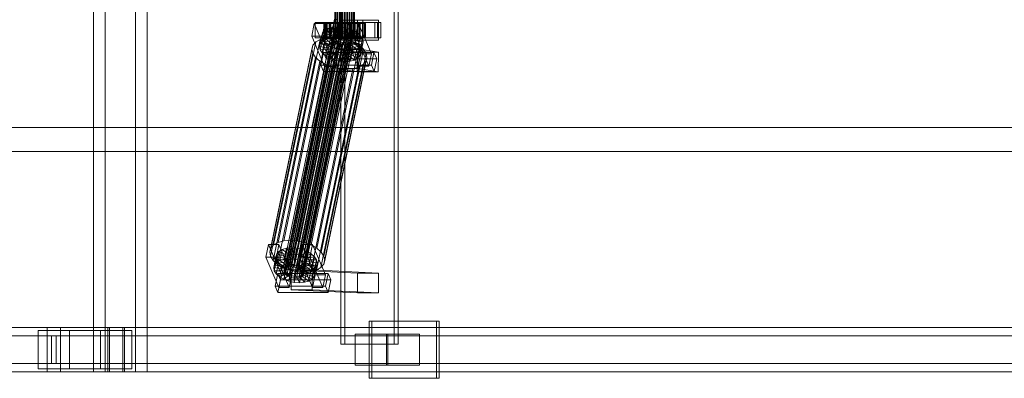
# Model space of a CAD drawing. Header units: millimetres. Extents: x -4738 to 65662, y -68080 to 6847.
# Tile 512 of 656: x 17023 to 17918, y -18456 to -18130. Entities that reach past the tile are written whole.
import ezdxf

# ---------------------------------------------------------------- set-up
doc = ezdxf.new("R2010")
doc.units = ezdxf.units.MM
doc.layers.add('superior_C02', color=7, linetype='Continuous', lineweight=0)

msp = doc.modelspace()

# ---------------------------------------------------------------- linework, layer by layer
at = {"layer": 'superior_C02'}
for p, q in [((17090.378, -17550), (17090.378, -18450)), ((17100.809, -18450), (17100.809, -17550)), ((17128.56, -18450), (17128.56, -17550)), ((17138.991, -17550), (17138.991, -18450)), ((17315.022, -17575), (17315.022, -18425)), ((17318.599, -18425), (17318.599, -17575)), ((17363.513, -18425), (17363.513, -17575)), ((17367.09, -17575), (17367.09, -18425)), ((17309.531, -18148), (17309.531, -17852)), ((17309.742, -18148), (17309.742, -17852)), ((17309.932, -18148), (17309.932, -17852)), ((17310.552, -18148), (17310.552, -17852)), ((17310.919, -18148), (17310.919, -17852)), ((17311.905, -18148), (17311.905, -17852)), ((17312.425, -18148), (17312.425, -17852)), ((17313.709, -18148), (17313.709, -17852)), ((17314.345, -18148), (17314.345, -17852)), ((17315.841, -18148), (17315.841, -17852)), ((17316.551, -18148), (17316.551, -17852)), ((17318.156, -18148), (17318.156, -17852)), ((17318.891, -18148), (17318.891, -17852)), ((17320.496, -18148), (17320.496, -17852)), ((17321.206, -18148), (17321.206, -17852)), ((17322.701, -18148), (17322.701, -17852)), ((17323.338, -18148), (17323.338, -17852)), ((17324.622, -18148), (17324.622, -17852)), ((17325.142, -18148), (17325.142, -17852)), ((17326.127, -18148), (17326.127, -17852)), ((17326.495, -18148), (17326.495, -17852)), ((17327.114, -17852), (17327.114, -18148)), ((17327.305, -18148), (17327.305, -17852)), ((17327.516, -18148), (17327.516, -17852)), ((17290.934, -18133.859), (17288.554, -18145.327)), ((17309.174, -18130), (17288.772, -18228.298)), ((17290.55, -18228.298), (17310.953, -18130)), ((17300.48, -18133.847), (17290.934, -18133.859)), ((17302.685, -18161.391), (17290.934, -18133.859)), ((17301.168, -18133), (17291.623, -18133)), ((17291.623, -18133), (17291.623, -18147)), ((17305.929, -18133), (17291.623, -18133)), ((17298.099, -18145.315), (17300.48, -18133.847)), ((17299.985, -18134), (17299.539, -18134)), ((17299.539, -18134), (17309.531, -18134)), ((17299.539, -18146), (17299.539, -18134)), ((17299.539, -18134), (17300.387, -18134)), ((17301.695, -18134), (17299.985, -18134)), ((17299.985, -18134), (17309.742, -18134)), ((17299.985, -18146), (17299.985, -18134)), ((17300.387, -18134), (17309.932, -18134)), ((17300.387, -18146), (17300.387, -18134)), ((17300.387, -18134), (17302.471, -18134)), ((17300.48, -18133.847), (17312.23, -18161.379)), ((17301.168, -18147), (17301.168, -18133)), ((17301.168, -18133), (17315.475, -18133)), ((17304.551, -18134), (17301.695, -18134)), ((17301.695, -18134), (17310.552, -18134)), ((17301.695, -18146), (17301.695, -18134)), ((17348.288, -18133), (17302.469, -18133)), ((17302.469, -18133), (17302.469, -18147)), ((17305.45, -18133), (17302.469, -18133)), ((17302.471, -18134), (17310.919, -18134)), ((17302.471, -18146), (17302.471, -18134)), ((17302.471, -18134), (17305.648, -18134)), ((17307.253, -18137.325), (17303.344, -18138.419)), ((17308.359, -18134), (17304.551, -18134)), ((17304.551, -18134), (17311.905, -18134)), ((17304.551, -18146), (17304.551, -18134)), ((17305.213, -18147.155), (17307.253, -18137.325)), ((17305.45, -18147), (17305.45, -18133)), ((17305.45, -18133), (17351.268, -18133)), ((17305.648, -18134), (17312.425, -18134)), ((17305.648, -18146), (17305.648, -18134)), ((17305.648, -18134), (17309.703, -18134)), ((17305.929, -18147), (17305.929, -18133)), ((17305.929, -18133), (17315.475, -18133)), ((17311.789, -18136.948), (17307.253, -18137.325)), ((17307.253, -18137.325), (17312.089, -18142.862)), ((17312.86, -18134), (17308.359, -18134)), ((17308.359, -18134), (17313.709, -18134)), ((17308.359, -18146), (17308.359, -18134)), ((17309.531, -18134), (17309.742, -18134)), ((17309.531, -18134), (17309.531, -18146)), ((17309.932, -18134), (17309.531, -18134)), ((17309.703, -18134), (17314.345, -18134)), ((17309.703, -18146), (17309.703, -18134)), ((17309.703, -18134), (17314.359, -18134)), ((17309.742, -18134), (17310.552, -18134)), ((17309.742, -18134), (17309.742, -18146)), ((17309.749, -18146.777), (17311.789, -18136.948)), ((17309.932, -18134), (17309.932, -18146)), ((17310.919, -18134), (17309.932, -18134)), ((17310.552, -18134), (17311.905, -18134)), ((17310.552, -18134), (17310.552, -18146)), ((17310.919, -18134), (17310.919, -18146)), ((17312.425, -18134), (17310.919, -18134)), ((17316.641, -18137.313), (17311.789, -18136.948)), ((17311.789, -18136.948), (17314.237, -18142.683)), ((17311.905, -18134), (17313.709, -18134)), ((17311.905, -18134), (17311.905, -18146)), ((17312.425, -18134), (17312.425, -18146)), ((17314.345, -18134), (17312.425, -18134)), ((17317.747, -18134), (17312.86, -18134)), ((17312.86, -18134), (17315.841, -18134)), ((17312.86, -18146), (17312.86, -18134)), ((17313.709, -18134), (17315.841, -18134)), ((17313.709, -18134), (17313.709, -18146)), ((17314.345, -18134), (17314.345, -18146)), ((17316.551, -18134), (17314.345, -18134)), ((17314.359, -18134), (17316.551, -18134)), ((17314.359, -18146), (17314.359, -18134)), ((17314.359, -18134), (17319.299, -18134)), ((17314.601, -18147.143), (17316.641, -18137.313)), ((17315.475, -18133), (17315.475, -18147)), ((17334.924, -18131), (17315.833, -18131)), ((17315.833, -18131), (17315.833, -18149)), ((17330.02, -18131), (17315.833, -18131)), ((17315.841, -18134), (17318.156, -18134)), ((17315.841, -18134), (17315.841, -18146)), ((17316.641, -18137.313), (17316.536, -18142.856)), ((17316.551, -18134), (17316.551, -18146)), ((17318.891, -18134), (17316.551, -18134)), ((17321.48, -18138.396), (17316.641, -18137.313)), ((17322.687, -18134), (17317.747, -18134)), ((17317.747, -18134), (17318.156, -18134)), ((17317.747, -18146), (17317.747, -18134)), ((17318.156, -18134), (17320.496, -18134)), ((17318.156, -18134), (17318.156, -18146)), ((17319.299, -18134), (17318.891, -18134)), ((17318.891, -18134), (17318.891, -18146)), ((17321.206, -18134), (17318.891, -18134)), ((17321.48, -18133.821), (17319.099, -18145.289)), ((17319.299, -18146), (17319.299, -18134)), ((17319.299, -18134), (17324.186, -18134)), ((17322.687, -18134), (17320.496, -18134)), ((17320.496, -18134), (17322.701, -18134)), ((17320.496, -18134), (17320.496, -18146)), ((17324.186, -18134), (17321.206, -18134)), ((17321.206, -18134), (17321.206, -18146)), ((17323.338, -18134), (17321.206, -18134)), ((17331.025, -18133.809), (17321.48, -18133.821)), ((17333.23, -18161.353), (17321.48, -18133.821)), ((17331.714, -18133), (17322.168, -18133)), ((17322.168, -18133), (17322.168, -18147)), ((17336.475, -18133), (17322.168, -18133)), ((17327.343, -18134), (17322.687, -18134)), ((17322.687, -18146), (17322.687, -18134)), ((17327.343, -18134), (17322.701, -18134)), ((17322.701, -18134), (17324.622, -18134)), ((17322.701, -18134), (17322.701, -18146)), ((17328.687, -18134), (17323.338, -18134)), ((17323.338, -18134), (17323.338, -18146)), ((17325.142, -18134), (17323.338, -18134)), ((17324.186, -18146), (17324.186, -18134)), ((17324.186, -18134), (17328.687, -18134)), ((17331.398, -18134), (17324.622, -18134)), ((17324.622, -18134), (17326.127, -18134)), ((17324.622, -18134), (17324.622, -18146)), ((17332.496, -18134), (17325.142, -18134)), ((17325.142, -18134), (17325.142, -18146)), ((17326.495, -18134), (17325.142, -18134)), ((17334.576, -18134), (17326.127, -18134)), ((17326.127, -18134), (17327.114, -18134)), ((17326.127, -18134), (17326.127, -18146)), ((17335.352, -18134), (17326.495, -18134)), ((17326.495, -18134), (17326.495, -18146)), ((17327.305, -18134), (17326.495, -18134)), ((17327.114, -18134), (17336.66, -18134)), ((17327.114, -18146), (17327.114, -18134)), ((17327.114, -18134), (17327.516, -18134)), ((17337.061, -18134), (17327.305, -18134)), ((17327.305, -18134), (17327.305, -18146)), ((17327.516, -18134), (17327.305, -18134)), ((17331.398, -18134), (17327.343, -18134)), ((17327.343, -18146), (17327.343, -18134)), ((17337.507, -18134), (17327.516, -18134)), ((17327.516, -18134), (17327.516, -18146)), ((17328.645, -18145.277), (17331.025, -18133.809)), ((17328.687, -18146), (17328.687, -18134)), ((17328.687, -18134), (17332.496, -18134)), ((17330.02, -18149), (17330.02, -18131)), ((17330.02, -18131), (17349.111, -18131)), ((17331.025, -18133.809), (17342.776, -18161.341)), ((17334.576, -18134), (17331.398, -18134)), ((17331.398, -18146), (17331.398, -18134)), ((17331.714, -18147), (17331.714, -18133)), ((17331.714, -18133), (17346.02, -18133)), ((17332.496, -18146), (17332.496, -18134)), ((17332.496, -18134), (17335.352, -18134)), ((17336.66, -18134), (17334.576, -18134)), ((17334.576, -18146), (17334.576, -18134)), ((17334.924, -18149), (17334.924, -18131)), ((17334.924, -18131), (17349.111, -18131)), ((17335.352, -18146), (17335.352, -18134)), ((17335.352, -18134), (17337.061, -18134)), ((17336.475, -18147), (17336.475, -18133)), ((17336.475, -18133), (17346.02, -18133)), ((17336.66, -18134), (17336.66, -18146)), ((17337.507, -18134), (17336.66, -18134)), ((17337.061, -18146), (17337.061, -18134)), ((17337.061, -18134), (17337.507, -18134)), ((17337.507, -18146), (17337.507, -18134)), ((17346.02, -18133), (17346.02, -18147)), ((17348.288, -18147), (17348.288, -18133)), ((17348.288, -18133), (17351.268, -18133)), ((17349.111, -18131), (17349.111, -18149)), ((17351.268, -18133), (17351.268, -18147)), ((17263.536, -18358.68), (17307.912, -18144.881)), ((17263.814, -18360.017), (17308.189, -18146.218)), ((17263.863, -18357.434), (17308.239, -18143.635)), ((17264.772, -18356.363), (17309.148, -18142.565)), ((17266.201, -18355.541), (17310.577, -18141.742)), ((17268.053, -18355.022), (17312.429, -18141.224)), ((17269.247, -18330.692), (17307.502, -18146.383)), ((17270.202, -18354.844), (17314.577, -18141.045)), ((17272.5, -18355.017), (17316.876, -18141.218)), ((17274.792, -18355.53), (17319.168, -18141.731)), ((17276.922, -18356.348), (17321.297, -18142.549)), ((17278.743, -18357.415), (17323.119, -18143.617)), ((17280.133, -18358.659), (17324.508, -18144.861)), ((17325.371, -18146.196), (17280.996, -18359.995)), ((17288.554, -18145.327), (17298.099, -18145.315)), ((17288.554, -18145.327), (17300.305, -18172.859)), ((17295.678, -18154.877), (17297.718, -18145.047)), ((17296.368, -18152.246), (17298.408, -18142.416)), ((17298.408, -18142.416), (17297.718, -18145.047)), ((17297.718, -18145.047), (17307.572, -18146.52)), ((17297.718, -18145.047), (17298.304, -18147.868)), ((17309.85, -18172.847), (17298.099, -18145.315)), ((17298.287, -18149.985), (17300.327, -18140.156)), ((17300.327, -18140.156), (17298.408, -18142.416)), ((17298.408, -18142.416), (17307.899, -18145.274)), ((17309.531, -18146), (17299.539, -18146)), ((17299.539, -18146), (17299.985, -18146)), ((17300.387, -18146), (17299.539, -18146)), ((17309.742, -18146), (17299.985, -18146)), ((17299.985, -18146), (17301.695, -18146)), ((17303.344, -18138.419), (17300.327, -18140.156)), ((17300.327, -18140.156), (17308.808, -18144.203)), ((17309.932, -18146), (17300.387, -18146)), ((17302.471, -18146), (17300.387, -18146)), ((17301.304, -18148.249), (17303.344, -18138.419)), ((17307.502, -18146.383), (17301.439, -18146.887)), ((17310.552, -18146), (17301.695, -18146)), ((17301.695, -18146), (17304.551, -18146)), ((17310.919, -18146), (17302.471, -18146)), ((17305.648, -18146), (17302.471, -18146)), ((17303.344, -18138.419), (17310.237, -18143.38)), ((17311.905, -18146), (17304.551, -18146)), ((17304.551, -18146), (17308.359, -18146)), ((17305.213, -18147.155), (17309.749, -18146.777)), ((17307.572, -18146.52), (17305.532, -18156.35)), ((17312.425, -18146), (17305.648, -18146)), ((17309.703, -18146), (17305.648, -18146)), ((17307.899, -18145.274), (17305.858, -18155.103)), ((17308.808, -18144.203), (17306.767, -18154.033)), ((17313.989, -18146.872), (17307.502, -18146.383)), ((17307.572, -18146.52), (17307.899, -18145.274)), ((17307.849, -18147.856), (17307.572, -18146.52)), ((17307.899, -18145.274), (17308.808, -18144.203)), ((17308.239, -18143.635), (17307.912, -18144.881)), ((17307.912, -18144.881), (17308.189, -18146.218)), ((17308.189, -18146.218), (17309.052, -18147.554)), ((17310.237, -18143.38), (17308.196, -18153.21)), ((17309.148, -18142.565), (17308.239, -18143.635)), ((17313.709, -18146), (17308.359, -18146)), ((17308.359, -18146), (17312.86, -18146)), ((17308.808, -18144.203), (17310.237, -18143.38)), ((17310.577, -18141.742), (17309.148, -18142.565)), ((17309.742, -18146), (17309.531, -18146)), ((17309.531, -18146), (17309.932, -18146)), ((17314.345, -18146), (17309.703, -18146)), ((17314.359, -18146), (17309.703, -18146)), ((17310.552, -18146), (17309.742, -18146)), ((17312.197, -18152.513), (17309.749, -18146.777)), ((17309.749, -18146.777), (17314.601, -18147.143)), ((17309.932, -18146), (17310.919, -18146)), ((17312.089, -18142.862), (17310.048, -18152.692)), ((17310.237, -18143.38), (17312.089, -18142.862)), ((17311.905, -18146), (17310.552, -18146)), ((17312.429, -18141.224), (17310.577, -18141.742)), ((17310.919, -18146), (17312.425, -18146)), ((17313.709, -18146), (17311.905, -18146)), ((17312.089, -18142.862), (17314.237, -18142.683)), ((17314.237, -18142.683), (17312.197, -18152.513)), ((17312.425, -18146), (17314.345, -18146)), ((17314.577, -18141.045), (17312.429, -18141.224)), ((17315.841, -18146), (17312.86, -18146)), ((17312.86, -18146), (17317.747, -18146)), ((17315.841, -18146), (17313.709, -18146)), ((17314.237, -18142.683), (17316.536, -18142.856)), ((17314.345, -18146), (17316.551, -18146)), ((17316.551, -18146), (17314.359, -18146)), ((17319.299, -18146), (17314.359, -18146)), ((17316.536, -18142.856), (17314.495, -18152.686)), ((17316.876, -18141.218), (17314.577, -18141.045)), ((17318.156, -18146), (17315.841, -18146)), ((17316.536, -18142.856), (17318.828, -18143.369)), ((17316.551, -18146), (17318.891, -18146)), ((17318.828, -18143.369), (17316.787, -18153.199)), ((17319.168, -18141.731), (17316.876, -18141.218)), ((17318.156, -18146), (17317.747, -18146)), ((17317.747, -18146), (17322.687, -18146)), ((17320.496, -18146), (17318.156, -18146)), ((17321.48, -18138.396), (17318.828, -18143.369)), ((17318.828, -18143.369), (17320.957, -18144.188)), ((17318.891, -18146), (17319.299, -18146)), ((17318.891, -18146), (17321.206, -18146)), ((17320.957, -18144.188), (17318.917, -18154.017)), ((17319.099, -18145.289), (17328.645, -18145.277)), ((17319.099, -18145.289), (17330.85, -18172.821)), ((17321.297, -18142.549), (17319.168, -18141.731)), ((17324.186, -18146), (17319.299, -18146)), ((17319.44, -18148.226), (17321.48, -18138.396)), ((17322.701, -18146), (17320.496, -18146)), ((17320.496, -18146), (17322.687, -18146)), ((17322.779, -18145.255), (17320.738, -18155.085)), ((17325.976, -18140.123), (17320.957, -18144.188)), ((17320.957, -18144.188), (17322.779, -18145.255)), ((17321.206, -18146), (17324.186, -18146)), ((17321.206, -18146), (17323.338, -18146)), ((17323.119, -18143.617), (17321.297, -18142.549)), ((17325.976, -18140.123), (17321.48, -18138.396)), ((17324.168, -18146.499), (17322.128, -18156.329)), ((17322.687, -18146), (17327.343, -18146)), ((17324.622, -18146), (17322.701, -18146)), ((17322.701, -18146), (17327.343, -18146)), ((17329.821, -18142.377), (17322.779, -18145.255)), ((17322.779, -18145.255), (17324.168, -18146.499)), ((17324.508, -18144.861), (17323.119, -18143.617)), ((17323.338, -18146), (17328.687, -18146)), ((17323.338, -18146), (17325.142, -18146)), ((17323.935, -18149.953), (17325.976, -18140.123)), ((17332.755, -18145.003), (17324.168, -18146.499)), ((17324.168, -18146.499), (17325.031, -18147.835)), ((17328.687, -18146), (17324.186, -18146)), ((17325.371, -18146.196), (17324.508, -18144.861)), ((17326.127, -18146), (17324.622, -18146)), ((17324.622, -18146), (17331.398, -18146)), ((17325.142, -18146), (17332.496, -18146)), ((17325.142, -18146), (17326.495, -18146)), ((17325.649, -18147.533), (17325.371, -18146.196)), ((17329.821, -18142.377), (17325.976, -18140.123)), ((17327.114, -18146), (17326.127, -18146)), ((17326.127, -18146), (17334.576, -18146)), ((17326.495, -18146), (17335.352, -18146)), ((17326.495, -18146), (17327.305, -18146)), ((17336.66, -18146), (17327.114, -18146)), ((17327.516, -18146), (17327.114, -18146)), ((17327.305, -18146), (17337.061, -18146)), ((17327.305, -18146), (17327.516, -18146)), ((17327.343, -18146), (17331.398, -18146)), ((17327.516, -18146), (17337.507, -18146)), ((17327.781, -18152.207), (17329.821, -18142.377)), ((17340.396, -18172.809), (17328.645, -18145.277)), ((17332.496, -18146), (17328.687, -18146)), ((17332.755, -18145.003), (17329.821, -18142.377)), ((17330.715, -18154.833), (17332.755, -18145.003)), ((17331.398, -18146), (17334.576, -18146)), ((17335.352, -18146), (17332.496, -18146)), ((17334.577, -18147.823), (17332.755, -18145.003)), ((17334.576, -18146), (17336.66, -18146)), ((17337.061, -18146), (17335.352, -18146)), ((17336.66, -18146), (17337.507, -18146)), ((17337.507, -18146), (17337.061, -18146)), ((17251.359, -18338.003), (17289.614, -18153.694)), ((17253.924, -18334.981), (17292.179, -18150.672)), ((17257.957, -18332.659), (17296.212, -18148.35)), ((17263.184, -18331.197), (17301.439, -18146.887)), ((17264.677, -18361.352), (17309.052, -18147.554)), ((17266.066, -18362.596), (17310.442, -18148.798)), ((17267.888, -18363.664), (17312.263, -18149.865)), ((17270.017, -18364.482), (17314.393, -18150.683)), ((17272.309, -18364.995), (17316.685, -18151.196)), ((17274.608, -18365.168), (17318.983, -18151.369)), ((17275.734, -18331.181), (17313.989, -18146.872)), ((17276.756, -18364.989), (17321.132, -18151.191)), ((17278.608, -18364.471), (17322.984, -18150.672)), ((17280.037, -18363.648), (17324.413, -18149.85)), ((17280.946, -18362.578), (17325.322, -18148.779)), ((17281.273, -18361.332), (17325.649, -18147.533)), ((17282.203, -18332.629), (17320.458, -18148.32)), ((17288.213, -18334.938), (17326.467, -18150.629)), ((17289.614, -18153.694), (17288.691, -18157.211)), ((17292.179, -18150.672), (17289.614, -18153.694)), ((17291.623, -18147), (17301.168, -18147)), ((17291.623, -18147), (17305.929, -18147)), ((17296.212, -18148.35), (17292.179, -18150.672)), ((17293.353, -18337.95), (17331.608, -18153.641)), ((17295.678, -18154.877), (17296.368, -18152.246)), ((17305.532, -18156.35), (17295.678, -18154.877)), ((17296.264, -18157.698), (17295.678, -18154.877)), ((17301.439, -18146.887), (17296.212, -18148.35)), ((17296.264, -18157.698), (17298.304, -18147.868)), ((17296.368, -18152.246), (17298.287, -18149.985)), ((17305.858, -18155.103), (17296.368, -18152.246)), ((17298.085, -18160.518), (17300.126, -18150.688)), ((17298.287, -18149.985), (17301.304, -18148.249)), ((17306.767, -18154.033), (17298.287, -18149.985)), ((17298.304, -18147.868), (17307.849, -18147.856)), ((17298.304, -18147.868), (17300.126, -18150.688)), ((17300.126, -18150.688), (17308.712, -18149.192)), ((17300.126, -18150.688), (17303.059, -18153.314)), ((17301.019, -18163.144), (17303.059, -18153.314)), ((17315.475, -18147), (17301.168, -18147)), ((17301.304, -18148.249), (17305.213, -18147.155)), ((17308.196, -18153.21), (17301.304, -18148.249)), ((17302.469, -18147), (17348.288, -18147)), ((17302.469, -18147), (17305.45, -18147)), ((17303.059, -18153.314), (17310.102, -18150.436)), ((17303.059, -18153.314), (17306.905, -18155.567)), ((17304.865, -18165.397), (17306.905, -18155.567)), ((17310.048, -18152.692), (17305.213, -18147.155)), ((17351.268, -18147), (17305.45, -18147)), ((17305.858, -18155.103), (17305.532, -18156.35)), ((17307.849, -18147.856), (17305.809, -18157.686)), ((17306.767, -18154.033), (17305.858, -18155.103)), ((17315.475, -18147), (17305.929, -18147)), ((17308.712, -18149.192), (17306.672, -18159.022)), ((17308.196, -18153.21), (17306.767, -18154.033)), ((17306.905, -18155.567), (17311.923, -18151.503)), ((17306.905, -18155.567), (17311.4, -18157.295)), ((17308.712, -18149.192), (17307.849, -18147.856)), ((17310.102, -18150.436), (17308.062, -18160.266)), ((17310.048, -18152.692), (17308.196, -18153.21)), ((17310.102, -18150.436), (17308.712, -18149.192)), ((17309.052, -18147.554), (17310.442, -18148.798)), ((17309.932, -18148), (17309.531, -18148)), ((17309.531, -18148), (17309.742, -18148)), ((17309.742, -18148), (17310.552, -18148)), ((17311.923, -18151.503), (17309.883, -18161.333)), ((17310.919, -18148), (17309.932, -18148)), ((17312.197, -18152.513), (17310.048, -18152.692)), ((17311.923, -18151.503), (17310.102, -18150.436)), ((17310.442, -18148.798), (17312.263, -18149.865)), ((17310.552, -18148), (17311.905, -18148)), ((17312.425, -18148), (17310.919, -18148)), ((17311.4, -18157.295), (17314.053, -18152.321)), ((17311.905, -18148), (17313.709, -18148)), ((17314.053, -18152.321), (17311.923, -18151.503)), ((17314.053, -18152.321), (17312.013, -18162.151)), ((17314.495, -18152.686), (17312.197, -18152.513)), ((17312.263, -18149.865), (17314.393, -18150.683)), ((17314.345, -18148), (17312.425, -18148)), ((17313.709, -18148), (17315.841, -18148)), ((17320.458, -18148.32), (17313.989, -18146.872)), ((17316.345, -18152.835), (17314.053, -18152.321)), ((17316.345, -18152.835), (17314.305, -18162.664)), ((17316.551, -18148), (17314.345, -18148)), ((17314.393, -18150.683), (17316.685, -18151.196)), ((17314.495, -18152.686), (17314.601, -18147.143)), ((17316.787, -18153.199), (17314.495, -18152.686)), ((17314.601, -18147.143), (17319.44, -18148.226)), ((17315.833, -18149), (17334.924, -18149)), ((17330.02, -18149), (17315.833, -18149)), ((17315.841, -18148), (17318.156, -18148)), ((17316.239, -18158.378), (17316.345, -18152.835)), ((17318.643, -18153.008), (17316.345, -18152.835)), ((17318.891, -18148), (17316.551, -18148)), ((17318.643, -18153.008), (17316.603, -18162.837)), ((17316.685, -18151.196), (17318.983, -18151.369)), ((17316.787, -18153.199), (17319.44, -18148.226)), ((17318.917, -18154.017), (17316.787, -18153.199)), ((17318.156, -18148), (17320.496, -18148)), ((17320.792, -18152.829), (17318.643, -18153.008)), ((17321.091, -18158.743), (17318.643, -18153.008)), ((17320.792, -18152.829), (17318.752, -18162.659)), ((17321.206, -18148), (17318.891, -18148)), ((17318.917, -18154.017), (17323.935, -18149.953)), ((17320.738, -18155.085), (17318.917, -18154.017)), ((17318.983, -18151.369), (17321.132, -18151.191)), ((17319.44, -18148.226), (17323.935, -18149.953)), ((17326.467, -18150.629), (17320.458, -18148.32)), ((17320.496, -18148), (17322.701, -18148)), ((17322.644, -18152.311), (17320.603, -18162.14)), ((17320.738, -18155.085), (17327.781, -18152.207)), ((17322.128, -18156.329), (17320.738, -18155.085)), ((17322.644, -18152.311), (17320.792, -18152.829)), ((17325.627, -18158.366), (17320.792, -18152.829)), ((17321.132, -18151.191), (17322.984, -18150.672)), ((17323.338, -18148), (17321.206, -18148)), ((17324.073, -18151.488), (17322.033, -18161.318)), ((17322.128, -18156.329), (17330.715, -18154.833)), ((17322.168, -18147), (17331.714, -18147)), ((17322.168, -18147), (17336.475, -18147)), ((17324.073, -18151.488), (17322.644, -18152.311)), ((17329.537, -18157.272), (17322.644, -18152.311)), ((17322.701, -18148), (17324.622, -18148)), ((17324.982, -18150.417), (17322.942, -18160.247)), ((17322.984, -18150.672), (17324.413, -18149.85)), ((17322.991, -18157.665), (17325.031, -18147.835)), ((17325.309, -18149.171), (17323.268, -18159.001)), ((17325.142, -18148), (17323.338, -18148)), ((17323.935, -18149.953), (17327.781, -18152.207)), ((17324.982, -18150.417), (17324.073, -18151.488)), ((17332.554, -18155.535), (17324.073, -18151.488)), ((17324.413, -18149.85), (17325.322, -18148.779)), ((17324.622, -18148), (17326.127, -18148)), ((17325.309, -18149.171), (17324.982, -18150.417)), ((17334.472, -18153.275), (17324.982, -18150.417)), ((17325.031, -18147.835), (17334.577, -18147.823)), ((17325.031, -18147.835), (17325.309, -18149.171)), ((17326.495, -18148), (17325.142, -18148)), ((17335.163, -18150.644), (17325.309, -18149.171)), ((17325.322, -18148.779), (17325.649, -18147.533)), ((17326.127, -18148), (17327.114, -18148)), ((17331.608, -18153.641), (17326.467, -18150.629)), ((17327.305, -18148), (17326.495, -18148)), ((17327.114, -18148), (17327.516, -18148)), ((17327.516, -18148), (17327.305, -18148)), ((17327.781, -18152.207), (17330.715, -18154.833)), ((17329.537, -18157.272), (17332.554, -18155.535)), ((17349.111, -18149), (17330.02, -18149)), ((17330.513, -18165.365), (17332.554, -18155.535)), ((17330.715, -18154.833), (17332.536, -18157.653)), ((17335.53, -18157.152), (17331.608, -18153.641)), ((17346.02, -18147), (17331.714, -18147)), ((17332.432, -18163.105), (17334.472, -18153.275)), ((17334.577, -18147.823), (17332.536, -18157.653)), ((17332.554, -18155.535), (17334.472, -18153.275)), ((17333.122, -18160.474), (17335.163, -18150.644)), ((17334.472, -18153.275), (17335.163, -18150.644)), ((17335.163, -18150.644), (17334.577, -18147.823)), ((17349.111, -18149), (17334.924, -18149)), ((17346.02, -18147), (17336.475, -18147)), ((17351.268, -18147), (17348.288, -18147)), ((17250.436, -18341.52), (17288.691, -18157.211)), ((17251.22, -18345.291), (17289.474, -18160.982)), ((17288.691, -18157.211), (17289.474, -18160.982)), ((17289.474, -18160.982), (17291.91, -18164.752)), ((17305.809, -18157.686), (17296.264, -18157.698)), ((17298.085, -18160.518), (17296.264, -18157.698)), ((17299.332, -18160.247), (17296.951, -18171.715)), ((17297.275, -18341.461), (17335.53, -18157.152)), ((17306.672, -18159.022), (17298.085, -18160.518)), ((17301.019, -18163.144), (17298.085, -18160.518)), ((17345.15, -18160.19), (17299.332, -18160.247)), ((17301.78, -18165.983), (17299.332, -18160.247)), ((17337.965, -18160.922), (17299.711, -18345.231)), ((17300.305, -18172.859), (17302.685, -18161.391)), ((17308.062, -18160.266), (17301.019, -18163.144)), ((17304.865, -18165.397), (17301.019, -18163.144)), ((17302.685, -18161.391), (17312.23, -18161.379)), ((17309.883, -18161.333), (17304.865, -18165.397)), ((17305.532, -18156.35), (17305.809, -18157.686)), ((17305.809, -18157.686), (17306.672, -18159.022)), ((17306.672, -18159.022), (17308.062, -18160.266)), ((17308.062, -18160.266), (17309.883, -18161.333)), ((17309.36, -18167.125), (17311.4, -18157.295)), ((17312.013, -18162.151), (17309.36, -18167.125)), ((17312.23, -18161.379), (17309.85, -18172.847)), ((17309.883, -18161.333), (17312.013, -18162.151)), ((17311.629, -18156.962), (17311.381, -18174.943)), ((17311.4, -18157.295), (17316.239, -18158.378)), ((17330.72, -18156.962), (17311.629, -18156.962)), ((17330.138, -18159.83), (17311.629, -18156.962)), ((17312.013, -18162.151), (17314.305, -18162.664)), ((17314.199, -18168.208), (17316.239, -18158.378)), ((17314.305, -18162.664), (17314.199, -18168.208)), ((17314.305, -18162.664), (17316.603, -18162.837)), ((17316.239, -18158.378), (17321.091, -18158.743)), ((17316.603, -18162.837), (17318.752, -18162.659)), ((17316.603, -18162.837), (17319.051, -18168.573)), ((17318.752, -18162.659), (17320.603, -18162.14)), ((17318.752, -18162.659), (17323.587, -18168.196)), ((17319.051, -18168.573), (17321.091, -18158.743)), ((17320.603, -18162.14), (17322.033, -18161.318)), ((17320.603, -18162.14), (17327.496, -18167.102)), ((17321.091, -18158.743), (17325.627, -18158.366)), ((17322.033, -18161.318), (17322.942, -18160.247)), ((17322.033, -18161.318), (17330.513, -18165.365)), ((17322.991, -18157.665), (17322.128, -18156.329)), ((17322.942, -18160.247), (17323.268, -18159.001)), ((17322.942, -18160.247), (17332.432, -18163.105)), ((17332.536, -18157.653), (17322.991, -18157.665)), ((17323.268, -18159.001), (17322.991, -18157.665)), ((17323.268, -18159.001), (17333.122, -18160.474)), ((17323.587, -18168.196), (17325.627, -18158.366)), ((17325.627, -18158.366), (17329.537, -18157.272)), ((17327.496, -18167.102), (17329.537, -18157.272)), ((17329.89, -18177.811), (17330.138, -18159.83)), ((17330.138, -18159.83), (17349.229, -18159.83)), ((17330.472, -18174.943), (17330.72, -18156.962)), ((17332.432, -18163.105), (17330.513, -18165.365)), ((17330.72, -18156.962), (17349.229, -18159.83)), ((17330.85, -18172.821), (17333.23, -18161.353)), ((17333.122, -18160.474), (17332.432, -18163.105)), ((17332.536, -18157.653), (17333.122, -18160.474)), ((17333.23, -18161.353), (17342.776, -18161.341)), ((17337.965, -18160.922), (17335.53, -18157.152)), ((17338.749, -18164.693), (17337.965, -18160.922)), ((17342.776, -18161.341), (17340.396, -18172.809)), ((17342.77, -18171.658), (17345.15, -18160.19)), ((17345.15, -18160.19), (17347.598, -18165.926)), ((17349.229, -18159.83), (17348.981, -18177.811)), ((17253.655, -18349.061), (17291.91, -18164.752)), ((17257.577, -18352.572), (17295.832, -18168.263)), ((17262.718, -18355.584), (17300.972, -18171.275)), ((17268.727, -18357.893), (17306.982, -18173.584)), ((17291.91, -18164.752), (17295.832, -18168.263)), ((17292.973, -18357.863), (17331.228, -18173.554)), ((17295.832, -18168.263), (17300.972, -18171.275)), ((17296.951, -18171.715), (17342.77, -18171.658)), ((17296.951, -18171.715), (17299.399, -18177.451)), ((17297.006, -18355.541), (17335.261, -18171.232)), ((17299.399, -18177.451), (17301.78, -18165.983)), ((17299.571, -18352.519), (17337.826, -18168.21)), ((17309.85, -18172.847), (17300.305, -18172.859)), ((17300.494, -18349.002), (17338.749, -18164.693)), ((17300.972, -18171.275), (17306.982, -18173.584)), ((17301.78, -18165.983), (17347.598, -18165.926)), ((17309.36, -18167.125), (17304.865, -18165.397)), ((17306.982, -18173.584), (17313.451, -18175.032)), ((17314.199, -18168.208), (17309.36, -18167.125)), ((17319.051, -18168.573), (17314.199, -18168.208)), ((17323.587, -18168.196), (17319.051, -18168.573)), ((17327.496, -18167.102), (17323.587, -18168.196)), ((17326.001, -18175.016), (17331.228, -18173.554)), ((17330.513, -18165.365), (17327.496, -18167.102)), ((17340.396, -18172.809), (17330.85, -18172.821)), ((17331.228, -18173.554), (17335.261, -18171.232)), ((17335.261, -18171.232), (17337.826, -18168.21)), ((17337.826, -18168.21), (17338.749, -18164.693)), ((17345.218, -18177.394), (17342.77, -18171.658)), ((17347.598, -18165.926), (17345.218, -18177.394)), ((17275.196, -18359.341), (17313.451, -18175.032)), ((17281.683, -18359.83), (17319.938, -18175.521)), ((17287.747, -18359.326), (17326.001, -18175.016)), ((17345.218, -18177.394), (17299.399, -18177.451)), ((17311.381, -18174.943), (17330.472, -18174.943)), ((17329.89, -18177.811), (17311.381, -18174.943)), ((17313.451, -18175.032), (17319.938, -18175.521)), ((17319.938, -18175.521), (17326.001, -18175.016)), ((17348.981, -18177.811), (17329.89, -18177.811)), ((17348.981, -18177.811), (17330.472, -18174.943)), ((17288.772, -18228.298), (16352.815, -18228.298)), ((16354.593, -18228.298), (17290.55, -18228.298)), ((17288.772, -18228.298), (17290.55, -18228.298)), ((18224.729, -18228.298), (17288.772, -18228.298)), ((17290.55, -18228.298), (18226.507, -18228.298)), ((24634.01, -18250), (15575.415, -18250)), ((15576.913, -18250), (24635.508, -18250)), ((17249.279, -18334.551), (17246.899, -18346.02)), ((17258.825, -18334.539), (17249.279, -18334.551)), ((17261.03, -18362.083), (17249.279, -18334.551)), ((17253.924, -18334.981), (17257.957, -18332.659)), ((17256.444, -18346.008), (17258.825, -18334.539)), ((17257.957, -18332.659), (17263.184, -18331.197)), ((17258.825, -18334.539), (17270.575, -18362.071)), ((17263.184, -18331.197), (17269.247, -18330.692)), ((17269.247, -18330.692), (17275.734, -18331.181)), ((17275.734, -18331.181), (17282.203, -18332.629)), ((17279.825, -18334.513), (17277.444, -18345.981)), ((17289.37, -18334.501), (17279.825, -18334.513)), ((17291.575, -18362.045), (17279.825, -18334.513)), ((17282.203, -18332.629), (17288.213, -18334.938)), ((17286.99, -18345.969), (17289.37, -18334.501)), ((17289.37, -18334.501), (17301.121, -18362.033)), ((17250.436, -18341.52), (17251.359, -18338.003)), ((17251.22, -18345.291), (17250.436, -18341.52)), ((17251.359, -18338.003), (17253.924, -18334.981)), ((17254.713, -18352.938), (17256.753, -18343.108)), ((17256.753, -18343.108), (17256.063, -18345.739)), ((17256.631, -18350.678), (17258.672, -18340.848)), ((17258.672, -18340.848), (17256.753, -18343.108)), ((17256.753, -18343.108), (17266.243, -18345.966)), ((17261.689, -18339.111), (17258.672, -18340.848)), ((17258.672, -18340.848), (17267.152, -18344.895)), ((17259.648, -18348.941), (17261.689, -18339.111)), ((17265.598, -18338.017), (17261.689, -18339.111)), ((17261.689, -18339.111), (17268.582, -18344.073)), ((17263.558, -18347.847), (17265.598, -18338.017)), ((17270.134, -18337.64), (17265.598, -18338.017)), ((17265.598, -18338.017), (17270.433, -18343.554)), ((17268.094, -18347.47), (17270.134, -18337.64)), ((17274.986, -18338.005), (17270.134, -18337.64)), ((17270.134, -18337.64), (17272.582, -18343.376)), ((17270.433, -18343.554), (17272.582, -18343.376)), ((17272.582, -18343.376), (17270.542, -18353.205)), ((17272.582, -18343.376), (17274.88, -18343.549)), ((17272.946, -18347.835), (17274.986, -18338.005)), ((17274.986, -18338.005), (17274.88, -18343.549)), ((17279.825, -18339.088), (17274.986, -18338.005)), ((17279.825, -18339.088), (17277.172, -18344.062)), ((17277.785, -18348.918), (17279.825, -18339.088)), ((17284.321, -18340.816), (17279.302, -18344.88)), ((17284.321, -18340.816), (17279.825, -18339.088)), ((17288.166, -18343.069), (17281.123, -18345.947)), ((17282.28, -18350.645), (17284.321, -18340.816)), ((17288.166, -18343.069), (17284.321, -18340.816)), ((17286.126, -18352.899), (17288.166, -18343.069)), ((17291.1, -18345.695), (17288.166, -18343.069)), ((17288.213, -18334.938), (17293.353, -18337.95)), ((17293.353, -18337.95), (17297.275, -18341.461)), ((17297.275, -18341.461), (17299.711, -18345.231)), ((17246.899, -18346.02), (17256.444, -18346.008)), ((17246.899, -18346.02), (17258.649, -18373.551)), ((17253.655, -18349.061), (17251.22, -18345.291)), ((17257.577, -18352.572), (17253.655, -18349.061)), ((17254.023, -18355.569), (17256.063, -18345.739)), ((17254.608, -18358.39), (17256.649, -18348.56)), ((17254.713, -18352.938), (17256.631, -18350.678)), ((17256.063, -18345.739), (17265.917, -18347.212)), ((17256.063, -18345.739), (17256.649, -18348.56)), ((17256.43, -18361.21), (17258.47, -18351.38)), ((17268.195, -18373.539), (17256.444, -18346.008)), ((17256.631, -18350.678), (17259.648, -18348.941)), ((17265.112, -18354.725), (17256.631, -18350.678)), ((17256.649, -18348.56), (17266.194, -18348.548)), ((17256.649, -18348.56), (17258.47, -18351.38)), ((17258.47, -18351.38), (17267.057, -18349.884)), ((17258.47, -18351.38), (17261.404, -18354.006)), ((17259.648, -18348.941), (17263.558, -18347.847)), ((17266.541, -18353.902), (17259.648, -18348.941)), ((17261.404, -18354.006), (17268.447, -18351.128)), ((17263.558, -18347.847), (17268.094, -18347.47)), ((17268.393, -18353.384), (17263.558, -18347.847)), ((17265.917, -18347.212), (17263.876, -18357.042)), ((17266.194, -18348.548), (17264.154, -18358.378)), ((17266.243, -18345.966), (17264.203, -18355.796)), ((17267.057, -18349.884), (17265.017, -18359.714)), ((17267.152, -18344.895), (17265.112, -18354.725)), ((17265.25, -18356.26), (17270.268, -18352.196)), ((17265.917, -18347.212), (17266.243, -18345.966)), ((17266.194, -18348.548), (17265.917, -18347.212)), ((17267.057, -18349.884), (17266.194, -18348.548)), ((17266.243, -18345.966), (17267.152, -18344.895)), ((17268.447, -18351.128), (17266.406, -18360.958)), ((17268.582, -18344.073), (17266.541, -18353.902)), ((17268.447, -18351.128), (17267.057, -18349.884)), ((17267.152, -18344.895), (17268.582, -18344.073)), ((17270.542, -18353.205), (17268.094, -18347.47)), ((17268.094, -18347.47), (17272.946, -18347.835)), ((17270.268, -18352.196), (17268.228, -18362.025)), ((17270.433, -18343.554), (17268.393, -18353.384)), ((17270.268, -18352.196), (17268.447, -18351.128)), ((17268.582, -18344.073), (17270.433, -18343.554)), ((17272.398, -18353.014), (17270.268, -18352.196)), ((17274.88, -18343.549), (17272.84, -18353.378)), ((17272.84, -18353.378), (17272.946, -18347.835)), ((17272.946, -18347.835), (17277.785, -18348.918)), ((17274.88, -18343.549), (17277.172, -18344.062)), ((17277.172, -18344.062), (17275.132, -18353.892)), ((17275.132, -18353.892), (17277.785, -18348.918)), ((17277.172, -18344.062), (17279.302, -18344.88)), ((17279.302, -18344.88), (17277.262, -18354.71)), ((17277.262, -18354.71), (17282.28, -18350.645)), ((17277.444, -18345.981), (17286.99, -18345.969)), ((17277.444, -18345.981), (17289.195, -18373.513)), ((17277.785, -18348.918), (17282.28, -18350.645)), ((17281.123, -18345.947), (17279.083, -18355.777)), ((17279.302, -18344.88), (17281.123, -18345.947)), ((17282.418, -18352.18), (17280.377, -18362.01)), ((17282.513, -18347.191), (17280.473, -18357.021)), ((17282.418, -18352.18), (17280.989, -18353.003)), ((17281.123, -18345.947), (17282.513, -18347.191)), ((17283.327, -18351.109), (17281.286, -18360.939)), ((17281.336, -18358.357), (17283.376, -18348.527)), ((17283.654, -18349.863), (17281.613, -18359.693)), ((17282.28, -18350.645), (17286.126, -18352.899)), ((17283.327, -18351.109), (17282.418, -18352.18)), ((17290.898, -18356.228), (17282.418, -18352.18)), ((17291.1, -18345.695), (17282.513, -18347.191)), ((17282.513, -18347.191), (17283.376, -18348.527)), ((17283.654, -18349.863), (17283.327, -18351.109)), ((17292.817, -18353.967), (17283.327, -18351.109)), ((17283.376, -18348.527), (17292.922, -18348.515)), ((17283.376, -18348.527), (17283.654, -18349.863)), ((17293.507, -18351.336), (17283.654, -18349.863)), ((17298.74, -18373.501), (17286.99, -18345.969)), ((17289.059, -18355.525), (17291.1, -18345.695)), ((17292.922, -18348.515), (17290.881, -18358.345)), ((17292.922, -18348.515), (17291.1, -18345.695)), ((17291.467, -18361.166), (17293.507, -18351.336)), ((17292.817, -18353.967), (17293.507, -18351.336)), ((17293.507, -18351.336), (17292.922, -18348.515)), ((17300.494, -18349.002), (17299.571, -18352.519)), ((17299.711, -18345.231), (17300.494, -18349.002)), ((17254.023, -18355.569), (17254.713, -18352.938)), ((17263.876, -18357.042), (17254.023, -18355.569)), ((17254.608, -18358.39), (17254.023, -18355.569)), ((17264.154, -18358.378), (17254.608, -18358.39)), ((17256.43, -18361.21), (17254.608, -18358.39)), ((17264.203, -18355.796), (17254.713, -18352.938)), ((17257.676, -18360.939), (17255.296, -18372.408)), ((17265.017, -18359.714), (17256.43, -18361.21)), ((17259.364, -18363.836), (17256.43, -18361.21)), ((17262.718, -18355.584), (17257.577, -18352.572)), ((17303.495, -18360.882), (17257.676, -18360.939)), ((17260.124, -18366.675), (17257.676, -18360.939)), ((17259.364, -18363.836), (17261.404, -18354.006)), ((17266.406, -18360.958), (17259.364, -18363.836)), ((17261.404, -18354.006), (17265.25, -18356.26)), ((17268.727, -18357.893), (17262.718, -18355.584)), ((17263.209, -18366.09), (17265.25, -18356.26)), ((17263.536, -18358.68), (17263.863, -18357.434)), ((17263.814, -18360.017), (17263.536, -18358.68)), ((17264.677, -18361.352), (17263.814, -18360.017)), ((17263.863, -18357.434), (17264.772, -18356.363)), ((17264.203, -18355.796), (17263.876, -18357.042)), ((17263.876, -18357.042), (17264.154, -18358.378)), ((17264.154, -18358.378), (17265.017, -18359.714)), ((17265.112, -18354.725), (17264.203, -18355.796)), ((17266.066, -18362.596), (17264.677, -18361.352)), ((17264.772, -18356.363), (17266.201, -18355.541)), ((17265.017, -18359.714), (17266.406, -18360.958)), ((17266.541, -18353.902), (17265.112, -18354.725)), ((17265.25, -18356.26), (17269.745, -18357.987)), ((17266.201, -18355.541), (17268.053, -18355.022)), ((17266.406, -18360.958), (17268.228, -18362.025)), ((17268.393, -18353.384), (17266.541, -18353.902)), ((17267.705, -18367.817), (17269.745, -18357.987)), ((17268.053, -18355.022), (17270.202, -18354.844)), ((17270.542, -18353.205), (17268.393, -18353.384)), ((17275.196, -18359.341), (17268.727, -18357.893)), ((17269.745, -18357.987), (17272.398, -18353.014)), ((17269.745, -18357.987), (17274.584, -18359.07)), ((17269.888, -18357.646), (17269.812, -18375.644)), ((17288.979, -18357.646), (17269.888, -18357.646)), ((17330.281, -18360.514), (17269.888, -18357.646)), ((17270.202, -18354.844), (17272.5, -18355.017)), ((17272.398, -18353.014), (17270.357, -18362.843)), ((17272.84, -18353.378), (17270.542, -18353.205)), ((17274.69, -18353.527), (17272.398, -18353.014)), ((17272.5, -18355.017), (17274.792, -18355.53)), ((17272.544, -18368.9), (17274.584, -18359.07)), ((17274.69, -18353.527), (17272.649, -18363.357)), ((17275.132, -18353.892), (17272.84, -18353.378)), ((17274.584, -18359.07), (17274.69, -18353.527)), ((17274.584, -18359.07), (17279.436, -18359.436)), ((17276.988, -18353.7), (17274.69, -18353.527)), ((17274.792, -18355.53), (17276.922, -18356.348)), ((17276.988, -18353.7), (17274.948, -18363.53)), ((17277.262, -18354.71), (17275.132, -18353.892)), ((17281.683, -18359.83), (17275.196, -18359.341)), ((17276.922, -18356.348), (17278.743, -18357.415)), ((17279.137, -18353.521), (17276.988, -18353.7)), ((17279.436, -18359.436), (17276.988, -18353.7)), ((17279.137, -18353.521), (17277.096, -18363.351)), ((17279.083, -18355.777), (17277.262, -18354.71)), ((17277.396, -18369.265), (17279.436, -18359.436)), ((17278.743, -18357.415), (17280.133, -18358.659)), ((17280.989, -18353.003), (17278.948, -18362.833)), ((17279.083, -18355.777), (17286.126, -18352.899)), ((17280.473, -18357.021), (17279.083, -18355.777)), ((17280.989, -18353.003), (17279.137, -18353.521)), ((17283.972, -18359.058), (17279.137, -18353.521)), ((17279.436, -18359.436), (17283.972, -18359.058)), ((17280.133, -18358.659), (17280.996, -18359.995)), ((17280.377, -18362.01), (17281.286, -18360.939)), ((17280.473, -18357.021), (17289.059, -18355.525)), ((17281.336, -18358.357), (17280.473, -18357.021)), ((17281.273, -18361.332), (17280.946, -18362.578)), ((17287.881, -18357.964), (17280.989, -18353.003)), ((17280.996, -18359.995), (17281.273, -18361.332)), ((17281.286, -18360.939), (17281.613, -18359.693)), ((17281.286, -18360.939), (17290.777, -18363.797)), ((17290.881, -18358.345), (17281.336, -18358.357)), ((17281.613, -18359.693), (17281.336, -18358.357)), ((17281.613, -18359.693), (17291.467, -18361.166)), ((17287.747, -18359.326), (17281.683, -18359.83)), ((17281.932, -18368.888), (17283.972, -18359.058)), ((17283.972, -18359.058), (17287.881, -18357.964)), ((17285.841, -18367.794), (17287.881, -18357.964)), ((17286.126, -18352.899), (17289.059, -18355.525)), ((17292.973, -18357.863), (17287.747, -18359.326)), ((17287.881, -18357.964), (17290.898, -18356.228)), ((17288.858, -18366.057), (17290.898, -18356.228)), ((17288.903, -18375.644), (17288.979, -18357.646)), ((17288.979, -18357.646), (17349.372, -18360.514)), ((17289.059, -18355.525), (17290.881, -18358.345)), ((17290.777, -18363.797), (17292.817, -18353.967)), ((17291.467, -18361.166), (17290.777, -18363.797)), ((17290.881, -18358.345), (17291.467, -18361.166)), ((17290.898, -18356.228), (17292.817, -18353.967)), ((17297.006, -18355.541), (17292.973, -18357.863)), ((17299.571, -18352.519), (17297.006, -18355.541)), ((17301.114, -18372.35), (17303.495, -18360.882)), ((17303.495, -18360.882), (17305.943, -18366.618)), ((17330.205, -18378.512), (17330.281, -18360.514)), ((17330.281, -18360.514), (17349.372, -18360.514)), ((17349.372, -18360.514), (17349.296, -18378.512)), ((17257.744, -18378.143), (17260.124, -18366.675)), ((17258.649, -18373.551), (17261.03, -18362.083)), ((17263.209, -18366.09), (17259.364, -18363.836)), ((17260.124, -18366.675), (17305.943, -18366.618)), ((17261.03, -18362.083), (17270.575, -18362.071)), ((17268.228, -18362.025), (17263.209, -18366.09)), ((17267.705, -18367.817), (17263.209, -18366.09)), ((17267.888, -18363.664), (17266.066, -18362.596)), ((17270.357, -18362.843), (17267.705, -18367.817)), ((17272.544, -18368.9), (17267.705, -18367.817)), ((17270.017, -18364.482), (17267.888, -18363.664)), ((17270.575, -18362.071), (17268.195, -18373.539)), ((17268.228, -18362.025), (17270.357, -18362.843)), ((17272.309, -18364.995), (17270.017, -18364.482)), ((17270.357, -18362.843), (17272.649, -18363.357)), ((17274.608, -18365.168), (17272.309, -18364.995)), ((17272.649, -18363.357), (17272.544, -18368.9)), ((17277.396, -18369.265), (17272.544, -18368.9)), ((17272.649, -18363.357), (17274.948, -18363.53)), ((17276.756, -18364.989), (17274.608, -18365.168)), ((17274.948, -18363.53), (17277.096, -18363.351)), ((17274.948, -18363.53), (17277.396, -18369.265)), ((17278.608, -18364.471), (17276.756, -18364.989)), ((17277.096, -18363.351), (17278.948, -18362.833)), ((17277.096, -18363.351), (17281.932, -18368.888)), ((17281.932, -18368.888), (17277.396, -18369.265)), ((17280.037, -18363.648), (17278.608, -18364.471)), ((17278.948, -18362.833), (17280.377, -18362.01)), ((17278.948, -18362.833), (17285.841, -18367.794)), ((17280.946, -18362.578), (17280.037, -18363.648)), ((17280.377, -18362.01), (17288.858, -18366.057)), ((17285.841, -18367.794), (17281.932, -18368.888)), ((17288.858, -18366.057), (17285.841, -18367.794)), ((17290.777, -18363.797), (17288.858, -18366.057)), ((17289.195, -18373.513), (17291.575, -18362.045)), ((17291.575, -18362.045), (17301.121, -18362.033)), ((17301.121, -18362.033), (17298.74, -18373.501)), ((17305.943, -18366.618), (17303.563, -18378.086)), ((17255.296, -18372.408), (17301.114, -18372.35)), ((17255.296, -18372.408), (17257.744, -18378.143)), ((17303.563, -18378.086), (17257.744, -18378.143)), ((17268.195, -18373.539), (17258.649, -18373.551)), ((17269.812, -18375.644), (17288.903, -18375.644)), ((17330.205, -18378.512), (17269.812, -18375.644)), ((17349.296, -18378.512), (17288.903, -18375.644)), ((17298.74, -18373.501), (17289.195, -18373.513)), ((17303.563, -18378.086), (17301.114, -18372.35)), ((17349.296, -18378.512), (17330.205, -18378.512)), ((17401.97, -18404), (17340.879, -18404)), ((17340.879, -18404), (17340.879, -18456)), ((17343.263, -18404), (17340.879, -18404)), ((17343.263, -18456), (17343.263, -18404)), ((17343.263, -18404), (17404.355, -18404)), ((17401.97, -18456), (17401.97, -18404)), ((17401.97, -18404), (17404.355, -18404)), ((17404.355, -18404), (17404.355, -18456)), ((17048.368, -18410), (15902.908, -18410)), ((15914.83, -18410), (17060.29, -18410)), ((17104.829, -18410), (15939.698, -18410)), ((15951.957, -18410), (17117.088, -18410)), ((17068.647, -18412.5), (17040.011, -18412.5)), ((17040.011, -18412.5), (17040.011, -18447.5)), ((17096.641, -18412.5), (17040.011, -18412.5)), ((17048.368, -18410), (17048.368, -18450)), ((17060.29, -18410), (17048.368, -18410)), ((18193.828, -18410), (17048.368, -18410)), ((17060.29, -18450), (17060.29, -18410)), ((17060.29, -18410), (18205.75, -18410)), ((17068.647, -18447.5), (17068.647, -18412.5)), ((17068.647, -18412.5), (17125.277, -18412.5)), ((17096.641, -18447.5), (17096.641, -18412.5)), ((17096.641, -18412.5), (17125.277, -18412.5)), ((17103.507, -18410), (17118.41, -18410)), ((17103.507, -18450), (17103.507, -18410)), ((18248.967, -18410), (17103.507, -18410)), ((17104.829, -18410), (17104.829, -18450)), ((17117.088, -18410), (17104.829, -18410)), ((17117.088, -18450), (17117.088, -18410)), ((17118.41, -18410), (17118.41, -18450)), ((17118.41, -18410), (18263.87, -18410)), ((17125.277, -18412.5), (17125.277, -18447.5)), ((17048.41, -18417.5), (15939.909, -18417.5)), ((15951.746, -18417.5), (17060.248, -18417.5)), ((17048.41, -18417.5), (17048.41, -18442.5)), ((17060.248, -18417.5), (17048.41, -18417.5)), ((17052.152, -18417.5), (17056.506, -18417.5)), ((17052.152, -18442.5), (17052.152, -18417.5)), ((18254.242, -18417.5), (17052.152, -18417.5)), ((17056.506, -18417.5), (17056.506, -18442.5)), ((17056.506, -18417.5), (18258.595, -18417.5)), ((17060.248, -18442.5), (17060.248, -18417.5)), ((17356.566, -18416), (17327.93, -18416)), ((17327.93, -18416), (17327.93, -18444)), ((17357.702, -18416), (17327.93, -18416)), ((17356.566, -18444), (17356.566, -18416)), ((17356.566, -18416), (17386.339, -18416)), ((17357.702, -18444), (17357.702, -18416)), ((17357.702, -18416), (17386.339, -18416)), ((17386.339, -18416), (17386.339, -18444)), ((17315.022, -18425), (17363.513, -18425)), ((17315.022, -18425), (17318.599, -18425)), ((17367.09, -18425), (17318.599, -18425)), ((17367.09, -18425), (17363.513, -18425)), ((15902.908, -18450), (17048.368, -18450)), ((15914.83, -18450), (17060.29, -18450)), ((15939.698, -18450), (17104.829, -18450)), ((15939.909, -18442.5), (17048.41, -18442.5)), ((15951.746, -18442.5), (17060.248, -18442.5)), ((15951.957, -18450), (17117.088, -18450)), ((17040.011, -18447.5), (17068.647, -18447.5)), ((17096.641, -18447.5), (17040.011, -18447.5)), ((17048.368, -18450), (17060.29, -18450)), ((17048.368, -18450), (18193.828, -18450)), ((17048.41, -18442.5), (17060.248, -18442.5)), ((17056.506, -18442.5), (17052.152, -18442.5)), ((17052.152, -18442.5), (18254.242, -18442.5)), ((17056.506, -18442.5), (18258.595, -18442.5)), ((17060.29, -18450), (18205.75, -18450)), ((17125.277, -18447.5), (17068.647, -18447.5)), ((17090.378, -18450), (17128.56, -18450)), ((17090.378, -18450), (17100.809, -18450)), ((17125.277, -18447.5), (17096.641, -18447.5)), ((17138.991, -18450), (17100.809, -18450)), ((17118.41, -18450), (17103.507, -18450)), ((17103.507, -18450), (18248.967, -18450)), ((17104.829, -18450), (17117.088, -18450)), ((17118.41, -18450), (18263.87, -18450)), ((17138.991, -18450), (17128.56, -18450)), ((17327.93, -18444), (17356.566, -18444)), ((17327.93, -18444), (17357.702, -18444)), ((17386.339, -18444), (17356.566, -18444)), ((17386.339, -18444), (17357.702, -18444)), ((17340.879, -18456), (17401.97, -18456)), ((17340.879, -18456), (17343.263, -18456)), ((17404.355, -18456), (17343.263, -18456)), ((17404.355, -18456), (17401.97, -18456))]:
    msp.add_line(p, q, dxfattribs=at)

doc.saveas('drawing.dxf')
